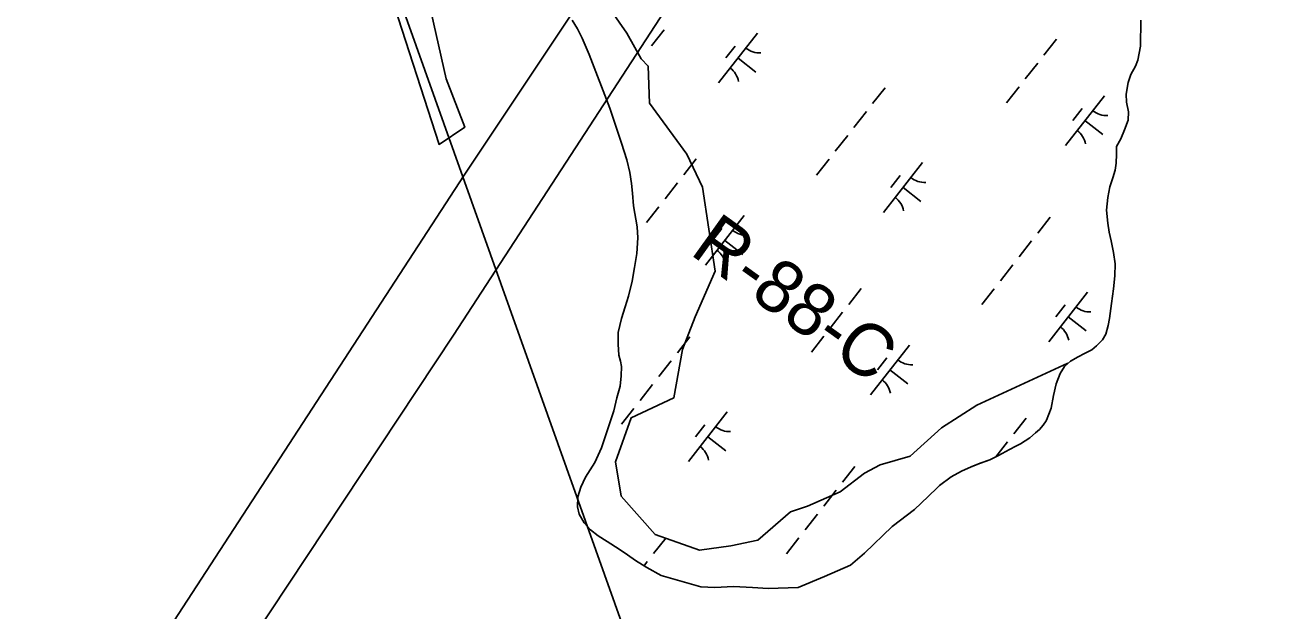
# Model space of a CAD drawing. Extents: x 3896831 to 3918110, y 171006 to 193349.
# Drawn here: x 3907802 to 3908805, y 177055 to 177519 of the extents above; entities that cross this region are included whole.
import ezdxf

# ---------------------------------------------------------------- set-up
doc = ezdxf.new("R2010")
doc.units = 0
for name, color, linetype in [('V-RIVR-EDGE', 7, 'Continuous'), ('V-RIVR-RANG-IDEN', 7, 'Continuous'), ('V-RRAP-FSHR', 7, 'Continuous'), ('V-TOPO-SHOR', 7, 'Continuous'), ('V-UTIL-LINE', 7, 'Continuous'), ('V-WETL-SWMP', 7, 'Continuous')]:
    doc.layers.add(name, color=color, linetype=linetype)

msp = doc.modelspace()

# ---------------------------------------------------------------- linework, layer by layer
at = {"layer": 'V-RIVR-EDGE'}
for points in [[(3908092.3, 177542.9), (3908130.7, 177424.4), (3908151, 177437.9), (3908136.3, 177476.3), (3908090.1, 177681.7)], [(3908249.2, 177556.4), (3908279.7, 177512.4), (3908290.9, 177492.1), (3908296.6, 177486.4), (3908297.7, 177457.1), (3908327.1, 177416.5), (3908339.5, 177390.5), (3908349.6, 177323.9), (3908333.8, 177287.8), (3908323.7, 177261.8), (3908316.9, 177223.5), (3908283, 177207.7), (3908270.6, 177172.7), (3908275.1, 177145.6), (3908302.2, 177115.1), (3908337.2, 177102.7), (3908362, 177106.1), (3908383.5, 177110.6), (3908409.4, 177133.2), (3908423, 177137.7), (3908448.9, 177149), (3908468.1, 177163.7), (3908480.5, 177170.4), (3908504.2, 177177.2), (3908529.1, 177199.8), (3908557.3, 177217.8), (3908629.5, 177250.9)]]:
    msp.add_lwpolyline(points, dxfattribs=at)
at = {"layer": 'V-RRAP-FSHR'}
msp.add_lwpolyline([(3910095.3, 181395.6), (3909257.3, 180118.1), (3908889.4, 179541.5), (3908614.7, 178888.4), (3907991.9, 177840.9), (3908307, 176956.6)], dxfattribs=at)
at = {"layer": 'V-TOPO-SHOR'}
for points in [[(3908526.1, 177152.4), (3908527.7, 177153.9), (3908536.8, 177160.8), (3908545, 177165.3), (3908552.7, 177168.7), (3908559.9, 177171.8), (3908567.6, 177174.4), (3908574.5, 177177.9), (3908583.1, 177182.5), (3908588.2, 177185.2), (3908591.9, 177187.1), (3908599.2, 177191.9), (3908603.8, 177195.7), (3908606.8, 177198.4), (3908609.9, 177201.9), (3908612.3, 177205.2), (3908612.4, 177205.8), (3908616.2, 177215.3), (3908617.9, 177225.3), (3908620.1, 177234.7), (3908623.4, 177242.9), (3908626.8, 177248.4), (3908631.4, 177252.6), (3908637.5, 177256.1), (3908642.5, 177258.6), (3908648.3, 177261.6), (3908652.2, 177264.8), (3908657, 177269.5), (3908659.4, 177274), (3908661.4, 177280.8), (3908662.4, 177286.3), (3908664.1, 177298.3), (3908665.5, 177309.9), (3908666.7, 177320.1), (3908666.8, 177329.8), (3908665.5, 177338.7), (3908663.7, 177347.8), (3908662.3, 177354.9), (3908661.1, 177361.8), (3908660, 177372.2), (3908661, 177382.3), (3908662.8, 177390.7), (3908665.2, 177397.8), (3908667, 177403.9), (3908667.7, 177409.6), (3908668, 177416.6), (3908668, 177422.8), (3908671.3, 177428.8), (3908674.2, 177435.8), (3908677.2, 177443.6), (3908677.5, 177450.1), (3908676, 177457.8), (3908675.6, 177464.3), (3908677.2, 177473.5), (3908679.3, 177479.7), (3908683, 177486.3), (3908684.8, 177491.1), (3908685.9, 177496.6), (3908687, 177502.1), (3908687.2, 177522.8)], [(3908415.6, 177073.2), (3908436.3, 177081.9), (3908457, 177090.8), (3908468.1, 177100.3), (3908490.1, 177121.6), (3908507.8, 177135.1), (3908518.7, 177145.2), (3908526.1, 177152.4)]]:
    msp.add_lwpolyline(points, dxfattribs=at)
at = {"layer": 'V-UTIL-LINE'}
for points in [[(3905549.4, 173652.6), (3906763.3, 174938.4), (3906949.5, 175133), (3906970.6, 175166.8), (3907325.9, 175860.5), (3907748.9, 176681), (3908142.2, 177273.2), (3908679.4, 178098), (3908869.7, 178381.4), (3908937.4, 178537.8), (3909170, 179117.3), (3909533.8, 179633.3), (3910092.1, 180424.3), (3910333.2, 180766.9), (3910760.4, 181291.4), (3910921.1, 181524), (3911225.6, 181951.2), (3911822, 182788.6), (3911961.6, 182987.4), (3912147.7, 183114.3), (3912722.9, 183841.8), (3913090.9, 184307.1), (3913848, 185258.8), (3914364, 185910.1)], [(3913133.2, 183520.4), (3913116.3, 183516.1), (3912989.4, 183516.1), (3912744.1, 183393.5), (3911902.4, 182441.8), (3910866.1, 181249.1), (3910603.9, 180953), (3910214.7, 180504.6), (3910138.6, 180390.4), (3909757.9, 179819.4), (3909457.6, 179366.9), (3909009.3, 178685.9), (3908785.1, 178351.7), (3908150.7, 177400.1), (3907770, 176816.4), (3907693.9, 176706.4), (3907647.3, 176630.3), (3907300.5, 175936.6), (3907025.6, 175369.8), (3906945.2, 175204.9), (3906416.5, 174650.8), (3905507.1, 173682.2)]]:
    msp.add_lwpolyline(points, dxfattribs=at)
at = {"layer": 'V-WETL-SWMP'}
for p, q in [((3908240.5, 177516), (3908236.2, 177522.9)), ((3908244.2, 177508.6), (3908240.5, 177516)), ((3908309.1, 177515.2), (3908299.2, 177502.6)), ((3908687.2, 177522.8), (3908687, 177502.1)), ((3908249.8, 177495.5), (3908244.2, 177508.6)), ((3908383.2, 177512.5), (3908352.4, 177473.1)), ((3908620.3, 177507.7), (3908610.4, 177495.1)), ((3908266.2, 177453.2), (3908249.8, 177495.5)), ((3908365.4, 177502.3), (3908358, 177492.9)), ((3908685.9, 177496.6), (3908684.8, 177491.1)), ((3908687, 177502.1), (3908685.9, 177496.6)), ((3908367.8, 177492.8), (3908382, 177481.7)), ((3908605.5, 177488.8), (3908595.6, 177476.2)), ((3908683, 177486.3), (3908679.3, 177479.7)), ((3908684.8, 177491.1), (3908683, 177486.3)), ((3908679.3, 177479.7), (3908677.2, 177473.5)), ((3908484.4, 177469.3), (3908474.5, 177456.7)), ((3908590.7, 177469.9), (3908580.8, 177457.3)), ((3908677.2, 177473.5), (3908675.6, 177464.3)), ((3908675.6, 177464.3), (3908676, 177457.8)), ((3908658.5, 177462.9), (3908627.6, 177423.5)), ((3908676, 177457.8), (3908677.5, 177450.1)), ((3908275.3, 177425.3), (3908266.2, 177453.2)), ((3908469.6, 177450.4), (3908459.7, 177437.8)), ((3908640.7, 177452.7), (3908633.3, 177443.2)), ((3908677.2, 177443.6), (3908674.2, 177435.8)), ((3908677.5, 177450.1), (3908677.2, 177443.6)), ((3908643, 177443.2), (3908657.2, 177432.1)), ((3908674.2, 177435.8), (3908671.3, 177428.8)), ((3908279.6, 177412), (3908275.3, 177425.3)), ((3908454.8, 177431.5), (3908444.9, 177418.9)), ((3908671.3, 177428.8), (3908668, 177422.8)), ((3908668, 177416.6), (3908667.7, 177409.6)), ((3908668, 177422.8), (3908668, 177416.6)), ((3908281.9, 177402.1), (3908279.6, 177412)), ((3908334.5, 177412.8), (3908324.7, 177400.2)), ((3908440, 177412.6), (3908430.1, 177400)), ((3908514.1, 177409.9), (3908483.3, 177370.5)), ((3908667, 177403.9), (3908665.2, 177397.8)), ((3908667.7, 177409.6), (3908667, 177403.9)), ((3908283.2, 177393.4), (3908281.9, 177402.1)), ((3908319.7, 177393.9), (3908309.9, 177381.3)), ((3908496.3, 177399.7), (3908488.9, 177390.3)), ((3908665.2, 177397.8), (3908662.8, 177390.7)), ((3908284, 177385.7), (3908283.2, 177393.4)), ((3908284.8, 177375.6), (3908284, 177385.7)), ((3908498.7, 177390.2), (3908512.9, 177379.1)), ((3908662.8, 177390.7), (3908661, 177382.3)), ((3908287.9, 177359), (3908284.8, 177375.6)), ((3908304.9, 177375), (3908295.1, 177362.4)), ((3908661, 177382.3), (3908660, 177372.2)), ((3908372.7, 177367.9), (3908341.9, 177328.6)), ((3908615.3, 177366.7), (3908605.5, 177354.1)), ((3908660, 177372.2), (3908661.1, 177361.8)), ((3908288.2, 177350.3), (3908287.9, 177359)), ((3908355, 177357.7), (3908347.6, 177348.3)), ((3908661.1, 177361.8), (3908662.3, 177354.9)), ((3908662.3, 177354.9), (3908663.7, 177347.8)), ((3908287.5, 177337.9), (3908288.2, 177350.3)), ((3908357.3, 177348.3), (3908371.5, 177337.2)), ((3908600.5, 177347.8), (3908590.7, 177335.2)), ((3908663.7, 177347.8), (3908665.5, 177338.7)), ((3908285.6, 177326.8), (3908287.5, 177337.9)), ((3908665.5, 177338.7), (3908666.8, 177329.7)), ((3908283.7, 177315.9), (3908285.6, 177326.8)), ((3908585.7, 177328.9), (3908575.9, 177316.3)), ((3908666.8, 177329.7), (3908666.7, 177320.1)), ((3908280.8, 177304.2), (3908283.7, 177315.9)), ((3908666.7, 177320.1), (3908665.5, 177309.9)), ((3908278.2, 177295.5), (3908280.8, 177304.2)), ((3908465.5, 177310.2), (3908455.6, 177297.6)), ((3908570.9, 177310), (3908561.1, 177297.4)), ((3908645.1, 177307.3), (3908614.2, 177267.9)), ((3908665.5, 177309.9), (3908664.1, 177298.3)), ((3908275.3, 177286.3), (3908278.2, 177295.5)), ((3908627.3, 177297.1), (3908619.9, 177287.6)), ((3908664.1, 177298.3), (3908662.4, 177286.3)), ((3908272.6, 177275.2), (3908275.3, 177286.3)), ((3908450.7, 177291.3), (3908440.8, 177278.7)), ((3908629.6, 177287.6), (3908643.8, 177276.5)), ((3908662.4, 177286.3), (3908661.4, 177280.8)), ((3908272.7, 177266), (3908272.6, 177275.2)), ((3908659.4, 177274), (3908657, 177269.5)), ((3908661.4, 177280.8), (3908659.4, 177274)), ((3908273.2, 177257.3), (3908272.7, 177266)), ((3908329.6, 177271.8), (3908319.7, 177259.2)), ((3908435.8, 177272.4), (3908426, 177259.8)), ((3908503.7, 177265.3), (3908472.8, 177226)), ((3908652.2, 177264.8), (3908648.3, 177261.6)), ((3908657, 177269.5), (3908652.2, 177264.8)), ((3908274.5, 177252.6), (3908273.2, 177257.3)), ((3908485.9, 177255.1), (3908478.5, 177245.7)), ((3908637.5, 177256.1), (3908631.4, 177252.6)), ((3908642.5, 177258.6), (3908637.5, 177256.1)), ((3908648.3, 177261.6), (3908642.5, 177258.6)), ((3908275.3, 177248.2), (3908274.5, 177252.6)), ((3908275.1, 177241), (3908275.3, 177248.2)), ((3908314.8, 177252.9), (3908304.9, 177240.3)), ((3908488.2, 177245.7), (3908502.4, 177234.6)), ((3908626.8, 177248.4), (3908623.4, 177242.9)), ((3908631.4, 177252.6), (3908626.8, 177248.4)), ((3908274.2, 177232.8), (3908275.1, 177241)), ((3908300, 177234), (3908290.1, 177221.4)), ((3908620.1, 177234.7), (3908617.9, 177225.3)), ((3908623.4, 177242.9), (3908620.1, 177234.7)), ((3908269.3, 177213.2), (3908271.7, 177223.6)), ((3908271.7, 177223.6), (3908274.2, 177232.8)), ((3908617.9, 177225.3), (3908616.2, 177215.3)), ((3908262.5, 177192.6), (3908269.3, 177213.2)), ((3908285.2, 177215.1), (3908275.3, 177202.5)), ((3908616.2, 177215.3), (3908612.4, 177205.8)), ((3908359.3, 177212.4), (3908328.5, 177173)), ((3908596.4, 177207.5), (3908586.5, 177194.9)), ((3908612.3, 177205.2), (3908609.9, 177201.9)), ((3908612.4, 177205.8), (3908612.3, 177205.2)), ((3908341.5, 177202.2), (3908334.1, 177192.7)), ((3908603.8, 177195.7), (3908599.2, 177191.9)), ((3908606.8, 177198.4), (3908603.8, 177195.7)), ((3908609.9, 177201.9), (3908606.8, 177198.4)), ((3908254.3, 177172.2), (3908259.6, 177183.9)), ((3908259.6, 177183.9), (3908262.5, 177192.6)), ((3908343.9, 177192.7), (3908358.1, 177181.6)), ((3908581.6, 177188.7), (3908572.2, 177176.7)), ((3908588.2, 177185.2), (3908583.1, 177182.5)), ((3908591.9, 177187.1), (3908588.2, 177185.2)), ((3908599.2, 177191.9), (3908591.9, 177187.1)), ((3908567.6, 177174.4), (3908560, 177171.8)), ((3908574.5, 177177.9), (3908567.6, 177174.4)), ((3908583.1, 177182.5), (3908574.5, 177177.9)), ((3908246.7, 177160.6), (3908254.3, 177172.2)), ((3908460.5, 177169.2), (3908450.7, 177156.6)), ((3908545, 177165.3), (3908536.8, 177160.8)), ((3908552.7, 177168.7), (3908545, 177165.3)), ((3908560, 177171.8), (3908552.7, 177168.7)), ((3908240.8, 177144.9), (3908243, 177152.8)), ((3908243, 177152.8), (3908246.7, 177160.6)), ((3908527.7, 177153.9), (3908526.1, 177152.4)), ((3908536.8, 177160.8), (3908527.7, 177153.9)), ((3908240.4, 177137), (3908240.8, 177144.9)), ((3908445.7, 177150.3), (3908435.9, 177137.7)), ((3908518.7, 177145.2), (3908507.8, 177135.1)), ((3908526.1, 177152.4), (3908518.7, 177145.2)), ((3908241.9, 177131.3), (3908240.4, 177137)), ((3908507.8, 177135.1), (3908490.1, 177121.6)), ((3908245.7, 177124.4), (3908241.9, 177131.3)), ((3908250.9, 177119), (3908245.7, 177124.4)), ((3908430.9, 177131.4), (3908421.1, 177118.8)), ((3908256.9, 177114.1), (3908250.9, 177119)), ((3908263.9, 177109.6), (3908256.9, 177114.1)), ((3908310.7, 177112.6), (3908300.8, 177100)), ((3908490.1, 177121.6), (3908468.1, 177100.3)), ((3908273.6, 177103.5), (3908263.9, 177109.6)), ((3908280, 177099.1), (3908273.6, 177103.5)), ((3908416.1, 177112.5), (3908406.2, 177099.9)), ((3908286.5, 177094.7), (3908280, 177099.1)), ((3908295.5, 177089.1), (3908286.5, 177094.7)), ((3908295.8, 177093.7), (3908293.3, 177090.4)), ((3908468.1, 177100.3), (3908457, 177090.8)), ((3908306.9, 177082.7), (3908295.5, 177089.1)), ((3908338.4, 177073.8), (3908306.9, 177082.7)), ((3908457, 177090.8), (3908436.3, 177081.9)), ((3908349.4, 177073.2), (3908338.4, 177073.8)), ((3908364.2, 177073.9), (3908349.4, 177073.2)), ((3908379.4, 177073.1), (3908364.2, 177073.9)), ((3908391.8, 177072.5), (3908379.4, 177073.1)), ((3908415.6, 177073.2), (3908391.8, 177072.5)), ((3908436.3, 177081.9), (3908415.6, 177073.2))]:
    msp.add_line(p, q, dxfattribs=at)
for centre, start, end in [((3908385, 177514.4), 231.1403, 272.6839), ((3908350.9, 177470.9), 11.1403, 52.6839), ((3908660.3, 177464.8), 231.1403, 272.6839), ((3908626.2, 177421.3), 11.1403, 52.6839), ((3908515.9, 177411.8), 231.1403, 272.6839), ((3908481.9, 177368.3), 11.1403, 52.6839), ((3908374.6, 177369.9), 231.1403, 272.6839), ((3908340.5, 177326.4), 11.1403, 52.6839), ((3908646.9, 177309.2), 231.1403, 272.6839), ((3908612.8, 177265.7), 11.1403, 52.6839), ((3908505.5, 177267.3), 231.1403, 272.6839), ((3908471.4, 177223.8), 11.1403, 52.6839), ((3908361.1, 177214.3), 231.1403, 272.6839), ((3908327.1, 177170.8), 11.1403, 52.6839)]:
    msp.add_arc(centre, 17.6, start, end, dxfattribs=at)

# ---------------------------------------------------------------- texts
at = {"layer": 'V-RIVR-RANG-IDEN'}
msp.add_text('R-88-C', height=41.5, rotation=324.3645, dxfattribs=at).set_placement((3908328.6, 177337.9))

doc.saveas('drawing.dxf')
